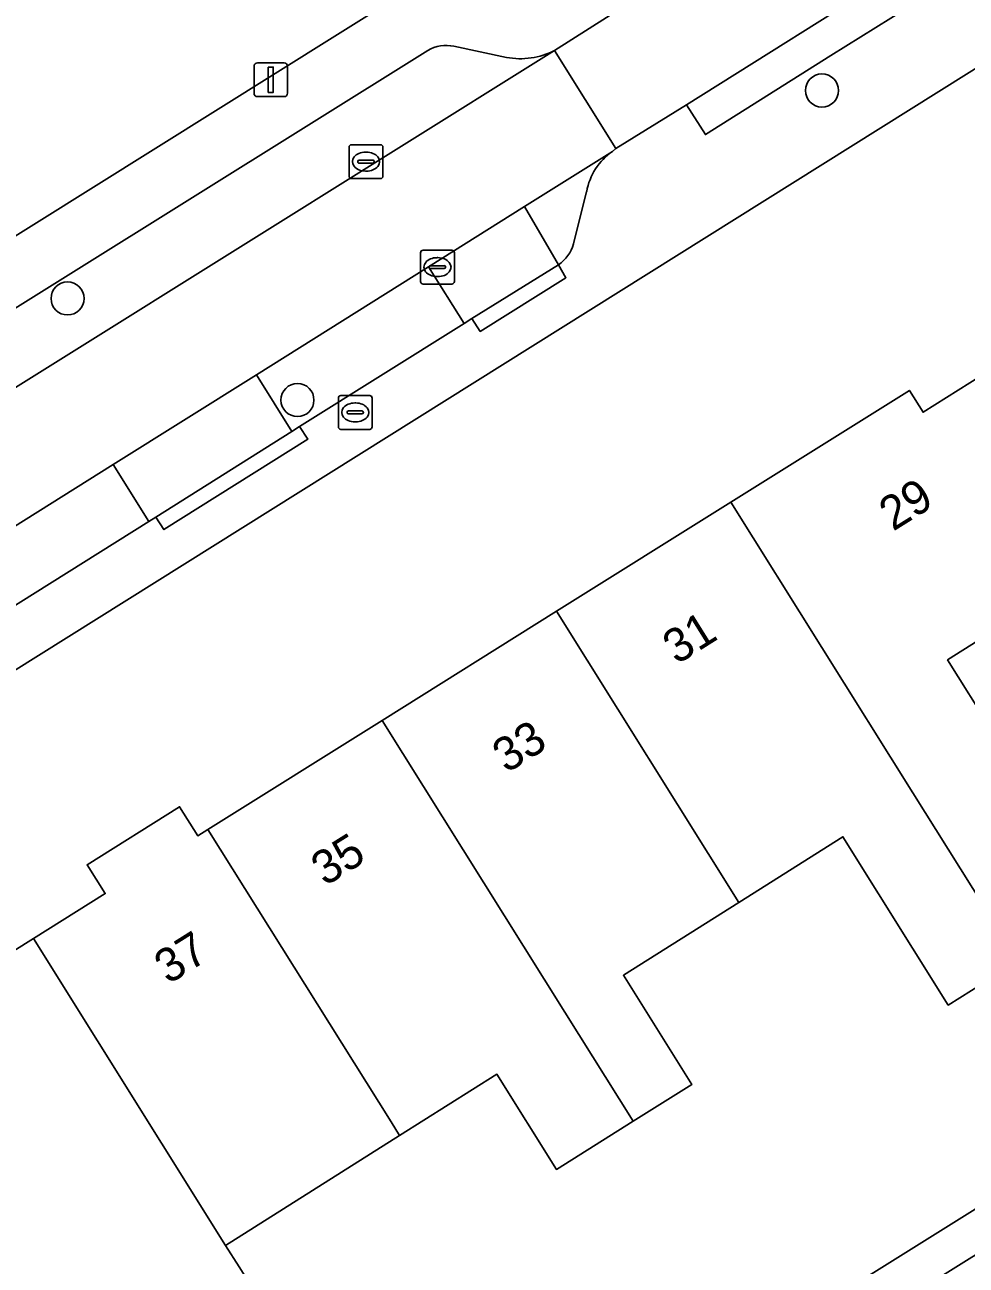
# Model space of a CAD drawing. Extents: x 159352 to 160617, y 385888 to 387323.
# Drawn here: x 159766.38 to 159794.23, y 386076.22 to 386112.89 of the extents above; entities that cross this region are included whole.
import ezdxf

# ---------------------------------------------------------------- set-up
doc = ezdxf.new("R2010")
doc.units = 0
for name, color, linetype in [('IMGEO_Boom', 7, 'Continuous'), ('IMGEO_Brandkraan', 7, 'Continuous'), ('IMGEO_Erf', 7, 'Continuous'), ('IMGEO_Kolk', 7, 'Continuous'), ('IMGEO_Lichtmast', 7, 'Continuous'), ('IMGEO_Pand', 7, 'Continuous'), ('IMGEO_Pand_nummerreeks', 7, 'Continuous'), ('IMGEO_Parkeervlak_open', 7, 'Continuous'), ('IMGEO_Rijbaan_lokaal_open', 7, 'Continuous'), ('IMGEO_Voetpad_open', 7, 'Continuous')]:
    doc.layers.add(name, color=color, linetype=linetype)

msp = doc.modelspace()

# ---------------------------------------------------------------- linework, layer by layer
at = {"layer": 'IMGEO_Boom'}
for centre in [(159789.962, 386110.948), (159767.648, 386104.8), (159774.448, 386101.796)]:
    msp.add_circle(centre, 0.489, dxfattribs=at)
at = {"layer": 'IMGEO_Brandkraan'}
for p, q in [((159775.657, 386101.004), (159775.657, 386101.856)), ((159775.732, 386101.93), (159776.584, 386101.93)), ((159776.658, 386101.856), (159776.658, 386101.004)), ((159775.916, 386101.424), (159775.916, 386101.436)), ((159776.354, 386101.387), (159775.956, 386101.387)), ((159775.959, 386101.473), (159776.357, 386101.473)), ((159776.145, 386101.71), (159776.17, 386101.71)), ((159776.4, 386101.436), (159776.4, 386101.424)), ((159776.168, 386101.15), (159776.143, 386101.15)), ((159776.584, 386100.93), (159775.732, 386100.93))]:
    msp.add_line(p, q, dxfattribs=at)
for points in [[(159775.657, 386101.004), (159775.657, 386101.856)], [(159775.732, 386101.93), (159776.584, 386101.93)], [(159776.658, 386101.856), (159776.658, 386101.004)], [(159776.584, 386100.93), (159775.732, 386100.93)]]:
    msp.add_lwpolyline(points, dxfattribs=at)
for centre, radius, start, end in [((159775.734, 386101.854), 0.0765, 91.552, 178.448), ((159775.734, 386101.854), 0.0765, 91.552, 178.448), ((159776.582, 386101.854), 0.0765, 1.552, 88.448), ((159776.582, 386101.854), 0.0765, 1.552, 88.448), ((159775.956, 386101.433), 0.0403, 85.8775, 175.7526), ((159775.953, 386101.423), 0.0366, 178.938, 274.7102), ((159776.357, 386101.43), 0.043, 264.8664, 352.4533), ((159776.361, 386101.435), 0.0386, 1.7309, 96.639), ((159775.734, 386101.006), 0.0765, 181.552, 268.448), ((159775.734, 386101.006), 0.0765, 181.552, 268.448), ((159776.582, 386101.006), 0.0765, 271.552, 358.448), ((159776.582, 386101.006), 0.0765, 271.552, 358.448)]:
    msp.add_arc(centre, radius, start, end, dxfattribs=at)
for centre, major_axis, ratio, start_param, end_param in [((159776.144, 386101.43), (-0.387, 0.002), 0.722429, 4.712389, 7.853982), ((159776.169, 386101.43), (-0.39, 0.002), 0.717154, 1.570796, 4.712389)]:
    msp.add_ellipse(centre, major_axis=major_axis, ratio=ratio, start_param=start_param, end_param=end_param, dxfattribs=at)
at = {"layer": 'IMGEO_Erf'}
for points in [[(159846.595, 386144.231), (159735.083, 386074.392), (159734.716, 386071.987), (159736.771, 386068.736), (159737.062, 386068.923), (159749.045, 386049.918), (159785.705, 386072.384), (159811.147, 386088.283)], [(159723.212, 386112.846), (159738.007, 386089.077), (159786.376, 386119.338)], [(159862.072, 386118.665), (159751.412, 386049.66), (159756.434, 386041.685), (159761.007, 386044.556), (159760.449, 386045.445), (159760.791, 386045.66), (159765.322, 386048.505), (159768.918, 386050.763), (159769.875, 386051.359), (159774.501, 386054.244), (159779.096, 386057.11), (159783.69, 386059.974), (159788.287, 386062.841), (159792.859, 386065.692), (159793.523, 386064.622), (159798.094, 386067.462)], [(159746.435, 386075.635), (159751.559, 386078.84), (159752.882, 386076.718), (159757.19, 386079.405), (159761.492, 386082.086), (159761.234, 386082.494), (159766.64, 386085.875), (159768.763, 386087.203), (159768.224, 386088.057), (159770.962, 386089.77), (159771.501, 386088.916), (159771.796, 386089.1), (159776.953, 386092.325), (159782.109, 386095.55), (159787.266, 386098.775), (159792.549, 386102.079), (159792.953, 386101.437), (159795.022, 386102.74)], [(159797.301, 386096.402), (159793.676, 386094.115), (159797.603, 386087.846)], [(159795.768, 386085.203), (159793.698, 386083.907), (159790.581, 386088.884), (159787.502, 386086.942), (159784.088, 386084.788), (159786.111, 386081.559), (159784.378, 386080.473), (159782.108, 386079.051), (159780.347, 386081.862), (159777.47, 386080.047), (159772.322, 386076.799), (159772.722, 386076.165)]]:
    msp.add_lwpolyline(points, dxfattribs=at)
at = {"layer": 'IMGEO_Kolk'}
for p, q in [((159775.973, 386108.419), (159775.973, 386109.271)), ((159776.048, 386109.345), (159776.9, 386109.345)), ((159776.461, 386109.125), (159776.486, 386109.125)), ((159776.974, 386109.271), (159776.974, 386108.419)), ((159776.232, 386108.839), (159776.232, 386108.851)), ((159776.67, 386108.802), (159776.272, 386108.802)), ((159776.275, 386108.888), (159776.673, 386108.888)), ((159776.716, 386108.851), (159776.716, 386108.839)), ((159776.484, 386108.565), (159776.459, 386108.565)), ((159776.9, 386108.345), (159776.048, 386108.345)), ((159778.088, 386105.3), (159778.088, 386106.152)), ((159778.163, 386106.226), (159779.015, 386106.226)), ((159779.089, 386106.152), (159779.089, 386105.3)), ((159778.576, 386106.006), (159778.601, 386106.006)), ((159778.347, 386105.72), (159778.347, 386105.732)), ((159778.785, 386105.683), (159778.387, 386105.683)), ((159778.39, 386105.769), (159778.788, 386105.769)), ((159778.599, 386105.446), (159778.574, 386105.446)), ((159778.831, 386105.732), (159778.831, 386105.72)), ((159779.015, 386105.226), (159778.163, 386105.226))]:
    msp.add_line(p, q, dxfattribs=at)
for points in [[(159775.973, 386108.419), (159775.973, 386109.271)], [(159776.048, 386109.345), (159776.9, 386109.345)], [(159776.974, 386109.271), (159776.974, 386108.419)], [(159776.9, 386108.345), (159776.048, 386108.345)], [(159778.088, 386105.3), (159778.088, 386106.152)], [(159778.163, 386106.226), (159779.015, 386106.226)], [(159779.089, 386106.152), (159779.089, 386105.3)], [(159779.015, 386105.226), (159778.163, 386105.226)]]:
    msp.add_lwpolyline(points, dxfattribs=at)
for centre, radius, start, end in [((159776.05, 386109.269), 0.0765, 91.552, 178.448), ((159776.05, 386109.269), 0.0765, 91.552, 178.448), ((159776.898, 386109.269), 0.0765, 1.552, 88.448), ((159776.898, 386109.269), 0.0765, 1.552, 88.448), ((159776.272, 386108.848), 0.0403, 85.8775, 175.7526), ((159776.269, 386108.838), 0.0366, 178.938, 274.7102), ((159776.673, 386108.845), 0.043, 264.8664, 352.4533), ((159776.677, 386108.85), 0.0386, 1.7309, 96.639), ((159776.05, 386108.421), 0.0765, 181.552, 268.448), ((159776.05, 386108.421), 0.0765, 181.552, 268.448), ((159776.898, 386108.421), 0.0765, 271.552, 358.448), ((159776.898, 386108.421), 0.0765, 271.552, 358.448), ((159778.165, 386106.15), 0.0765, 91.552, 178.448), ((159778.165, 386106.15), 0.0765, 91.552, 178.448), ((159779.013, 386106.15), 0.0765, 1.552, 88.448), ((159779.013, 386106.15), 0.0765, 1.552, 88.448), ((159778.387, 386105.729), 0.0403, 85.8775, 175.7526), ((159778.384, 386105.719), 0.0366, 178.938, 274.7102), ((159778.788, 386105.726), 0.043, 264.8664, 352.4533), ((159778.792, 386105.731), 0.0386, 1.7309, 96.639), ((159778.165, 386105.302), 0.0765, 181.552, 268.448), ((159778.165, 386105.302), 0.0765, 181.552, 268.448), ((159779.013, 386105.302), 0.0765, 271.552, 358.448), ((159779.013, 386105.302), 0.0765, 271.552, 358.448)]:
    msp.add_arc(centre, radius, start, end, dxfattribs=at)
for centre, major_axis, ratio, start_param, end_param in [((159776.46, 386108.845), (-0.387, 0.002), 0.722429, 4.712389, 7.853982), ((159776.485, 386108.845), (-0.39, 0.002), 0.717154, 1.570796, 4.712389), ((159778.575, 386105.726), (-0.387, 0.002), 0.722429, 4.712389, 7.853982), ((159778.6, 386105.726), (-0.39, 0.002), 0.717154, 1.570796, 4.712389)]:
    msp.add_ellipse(centre, major_axis=major_axis, ratio=ratio, start_param=start_param, end_param=end_param, dxfattribs=at)
at = {"layer": 'IMGEO_Lichtmast'}
for p, q in [((159773.163, 386110.866), (159773.163, 386111.666)), ((159773.163, 386111.666), (159773.163, 386110.866)), ((159773.263, 386111.766), (159774.053, 386111.766)), ((159774.053, 386111.766), (159773.263, 386111.766)), ((159774.153, 386111.666), (159774.153, 386110.866)), ((159774.153, 386110.866), (159774.153, 386111.666)), ((159774.053, 386110.766), (159773.263, 386110.766)), ((159773.263, 386110.766), (159774.053, 386110.766))]:
    msp.add_line(p, q, dxfattribs=at)
msp.add_lwpolyline([(159773.583, 386111.641), (159773.733, 386111.641), (159773.733, 386110.891), (159773.583, 386110.891), (159773.583, 386111.641)], dxfattribs=at)
for centre, start, end in [((159773.263, 386111.666), 90, 180), ((159773.263, 386111.666), 90, 180), ((159774.053, 386111.666), 0, 90), ((159774.053, 386111.666), 360, 90), ((159773.263, 386110.866), 180, 270), ((159773.263, 386110.866), 180, 270), ((159774.053, 386110.866), 270, 0), ((159774.053, 386110.866), 270, 0)]:
    msp.add_arc(centre, 0.1, start, end, dxfattribs=at)
at = {"layer": 'IMGEO_Pand'}
for points in [[(159795.022, 386102.74), (159792.953, 386101.437), (159792.549, 386102.079), (159787.266, 386098.775), (159792.646, 386090.187), (159795.101, 386086.268), (159797.603, 386087.846), (159793.676, 386094.115), (159797.301, 386096.402), (159798.529, 386097.167)], [(159787.266, 386098.775), (159782.109, 386095.55), (159787.502, 386086.942), (159790.581, 386088.884), (159793.698, 386083.907), (159795.768, 386085.203), (159795.101, 386086.268), (159792.646, 386090.187)], [(159782.109, 386095.55), (159776.953, 386092.325), (159782.358, 386083.697), (159784.378, 386080.473), (159786.111, 386081.559), (159784.088, 386084.788), (159787.502, 386086.942)], [(159776.953, 386092.325), (159771.796, 386089.1), (159777.215, 386080.452), (159777.47, 386080.047), (159780.347, 386081.862), (159782.108, 386079.051), (159784.378, 386080.473), (159782.358, 386083.697)], [(159777.215, 386080.452), (159771.796, 386089.1), (159771.501, 386088.916), (159770.962, 386089.77), (159768.224, 386088.057), (159768.763, 386087.203), (159766.64, 386085.875), (159772.322, 386076.799), (159777.47, 386080.047)], [(159766.64, 386085.875), (159761.234, 386082.494), (159761.492, 386082.086), (159757.19, 386079.405), (159758.698, 386077.014), (159759.732, 386075.374), (159763.073, 386070.078), (159764.019, 386070.675), (159765.576, 386068.207), (159774.279, 386073.697), (159772.722, 386076.165), (159772.322, 386076.799)]]:
    msp.add_lwpolyline(points, close=True, dxfattribs=at)
at = {"layer": 'IMGEO_Parkeervlak_open'}
for points in [[(159778.306, 386112.13), (159757.178, 386098.942), (159758.234, 386097.252), (159782.05, 386112.135)], [(159780.629, 386111.927), (159779.074, 386112.255)], [(159783.762, 386109.147), (159781.164, 386107.517), (159782.165, 386105.797)], [(159782.617, 386106.413), (159783.001, 386107.961)], [(159768.999, 386099.887), (159753.81, 386090.359)], [(159757.517, 386090.347), (159770.054, 386098.206), (159768.999, 386099.887)]]:
    msp.add_lwpolyline(points, dxfattribs=at)
msp.add_lwpolyline([(159779.38, 386104.061), (159778.328, 386105.738), (159773.234, 386102.543), (159774.284, 386100.869), (159774.509, 386101.011)], close=True, dxfattribs=at)
for centre, radius, start, end in [((159778.845, 386111.24), 1.041, 77.291, 121.1978), ((159781.038, 386114.092), 2.204, 259.3096, 297.3456), ((159784.822, 386107.63), 1.85, 124.9315, 169.6957), ((159781.543, 386106.728), 1.119, 303.7766, 343.6835)]:
    msp.add_arc(centre, radius, start, end, dxfattribs=at)
at = {"layer": 'IMGEO_Rijbaan_lokaal_open'}
msp.add_lwpolyline([(159787.983, 386115.91), (159782.05, 386112.135), (159783.864, 386109.229), (159785.957, 386110.528), (159792.334, 386114.539), (159798.684, 386118.564), (159801.232, 386120.155)], dxfattribs=at)
for points in [[(159768.999, 386099.887), (159773.234, 386102.543), (159778.328, 386105.738), (159781.164, 386107.517), (159783.762, 386109.147), (159783.864, 386109.229), (159782.05, 386112.135), (159758.234, 386097.252), (159754.699, 386095.043), (159743.422, 386087.995), (159745.297, 386085.088), (159746.439, 386085.801), (159750.287, 386088.185), (159753.463, 386090.145), (159753.81, 386090.359)], [(159781.164, 386107.517), (159778.328, 386105.738), (159779.38, 386104.061), (159779.609, 386104.205), (159782.165, 386105.797)], [(159773.234, 386102.543), (159768.999, 386099.887), (159770.054, 386098.206), (159770.258, 386098.334), (159774.284, 386100.869)]]:
    msp.add_lwpolyline(points, close=True, dxfattribs=at)
at = {"layer": 'IMGEO_Voetpad_open'}
for points in [[(159733.388, 386073.355), (159735.083, 386074.392), (159846.595, 386144.231)], [(159810.667, 386126.06), (159809.309, 386125.225), (159809.526, 386124.84), (159803.987, 386121.346), (159803.763, 386121.722), (159801.232, 386120.155), (159801.786, 386119.26), (159799.236, 386117.664), (159798.684, 386118.564), (159792.334, 386114.539), (159792.884, 386113.651), (159790.219, 386111.979), (159786.515, 386109.645), (159785.957, 386110.528), (159783.864, 386109.229), (159783.762, 386109.147)], [(159790.69, 386121.981), (159786.376, 386119.338), (159738.007, 386089.077), (159734.961, 386087.237)], [(159782.05, 386112.135), (159787.983, 386115.91)], [(159745.217, 386091.468), (159753.645, 386096.73), (159754.062, 386096.991), (159753.833, 386097.358), (159756.82, 386099.198), (159757.03, 386098.85), (159757.178, 386098.942), (159778.306, 386112.13)], [(159779.074, 386112.255), (159780.629, 386111.927)], [(159783.001, 386107.961), (159782.617, 386106.413)], [(159782.165, 386105.797), (159782.389, 386105.412), (159779.852, 386103.825), (159779.609, 386104.205), (159779.38, 386104.061), (159774.509, 386101.011), (159774.754, 386100.637), (159770.496, 386097.965), (159770.258, 386098.334), (159770.054, 386098.206), (159757.517, 386090.347)]]:
    msp.add_lwpolyline(points, dxfattribs=at)
for points in [[(159862.072, 386118.665), (159863.515, 386119.625), (159862.703, 386120.84), (159858.735, 386118.451), (159853.141, 386114.986), (159846.534, 386111.027), (159843.253, 386109.048), (159833.831, 386102.938), (159833.908, 386102.815), (159828.655, 386099.532), (159813.439, 386089.716), (159811.147, 386088.283), (159785.705, 386072.384), (159749.045, 386049.918), (159749.859, 386048.628), (159751.412, 386049.66)], [(159786.515, 386109.645), (159790.219, 386111.979), (159792.884, 386113.651), (159792.334, 386114.539), (159785.957, 386110.528)], [(159782.165, 386105.797), (159779.609, 386104.205), (159779.852, 386103.825), (159782.389, 386105.412)], [(159774.754, 386100.637), (159774.509, 386101.011), (159774.284, 386100.869), (159770.258, 386098.334), (159770.496, 386097.965)]]:
    msp.add_lwpolyline(points, close=True, dxfattribs=at)
for centre, radius, start, end in [((159778.845, 386111.24), 1.041, 77.291, 121.1978), ((159781.038, 386114.092), 2.204, 259.3096, 297.3456), ((159784.822, 386107.63), 1.85, 124.9315, 169.6957), ((159781.543, 386106.728), 1.119, 303.7766, 343.6835)]:
    msp.add_arc(centre, radius, start, end, dxfattribs=at)

# ---------------------------------------------------------------- texts
at = {"layer": 'IMGEO_Pand_nummerreeks'}
for s, rotation, p in [('29', 32.0296, (159792.065, 386097.901)), ('31', 32.0283, (159785.668, 386093.96)), ('33', 32.0283, (159780.632, 386090.747)), ('35', 32.0283, (159775.268, 386087.406)), ('37', 32.0296, (159770.63, 386084.504))]:
    msp.add_text(s, height=1, rotation=rotation, dxfattribs=at).set_placement(p)

doc.saveas('drawing.dxf')
